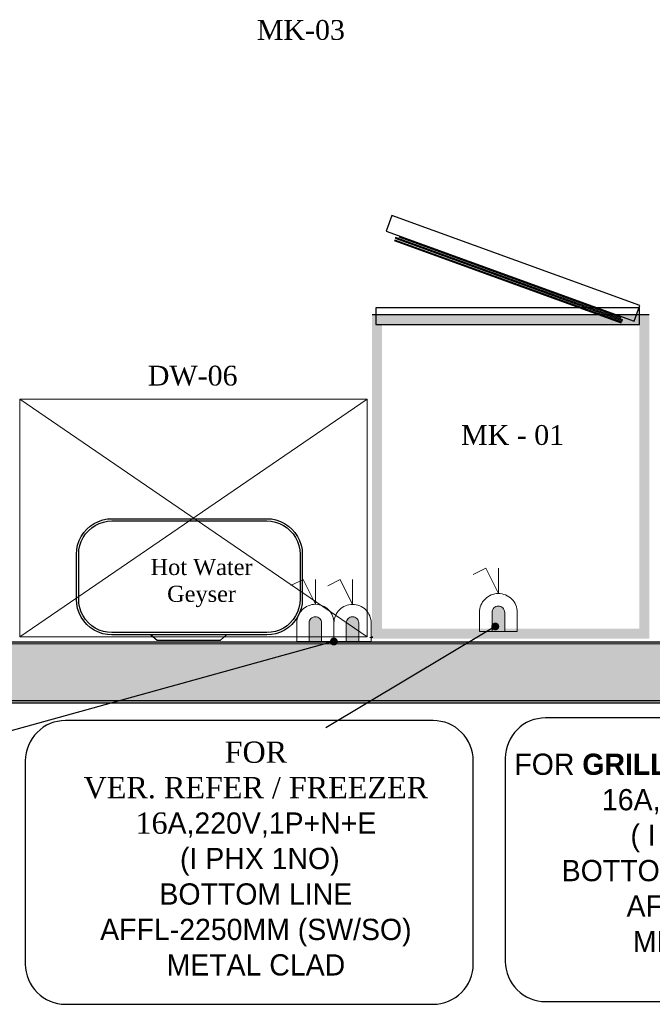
# Model space of a CAD drawing. Header units: millimetres. Extents: x 31882 to 271790, y -35693 to 24917.
# Tile 317 of 524: x 129141 to 130747, y 14239 to 16739. Entities that reach past the tile are written whole.
import ezdxf
from ezdxf import colors
from ezdxf.entities.mleader import LeaderData, LeaderLine
from ezdxf.math import Vec2, Vec3

# ---------------------------------------------------------------- set-up
doc = ezdxf.new("R2010")
doc.units = ezdxf.units.MM
doc.header["$MEASUREMENT"] = 0
doc.linetypes.add('( Dashed )', pattern=[0.75, 0.5, -0.25])
for name, color, linetype, lineweight in [('00 Structural', 2, 'Continuous', 25), ('A - TEXT', 7, 'Continuous', 13), ('A-WALL', 7, 'Continuous', 30), ('CKD Equipments', 252, 'Continuous', 0), ('CKD-Electrical Point', 7, 'Continuous', 25), ('CKD-Electrical Text', 7, 'Continuous', 25), ('CKD-HOOD', 1, '( Dashed )', 15), ('CKD-Text', 7, 'Continuous', 0), ('existing l2 - xref$0$A-GENM', 251, 'Continuous', 5)]:
    doc.layers.add(name, color=color, linetype=linetype, lineweight=lineweight)
doc.layers.add('Edges', color=7, linetype='Continuous')
doc.layers.add('FAINTEQUIP', color=253, linetype='Continuous')
doc.styles.add('CKD_Dimension Text', font='BOOKOS.TTF', dxfattribs={"height": 50})
doc.styles.add('I_NOTE', font='txt', dxfattribs={"height": 1.5})

# ---------------------------------------------------------------- blocks, each defined once
blk = doc.blocks.new('_Dot')
at = {"color": 0, "linetype": 'ByBlock', "lineweight": -2}
blk.add_line((-0.5, 0), (-1, 0), dxfattribs=at)
at = {"color": 0, "linetype": 'ByBlock', "const_width": 0.5}
blk.add_lwpolyline([(-0.25, 0, 1), (0.25, 0, 1)], format="xyb", close=True, dxfattribs=at)
blk = doc.blocks.new('boilerplan')
at = {"layer": 'Edges'}
for p, q in [((236.6, 323.6), (245.5, 331.4)), ((240.7, 319.5), (249, 326.8)), ((245.5, 331.4), (255.3, 337.9)), ((249, 326.8), (258.2, 332.9)), ((255.3, 337.9), (265.9, 343.2)), ((258.2, 332.9), (268.1, 337.8)), ((265.9, 343.2), (277.1, 347)), ((268.1, 337.8), (278.6, 341.4)), ((277.1, 347), (288.7, 349.3)), ((278.6, 341.4), (289.4, 343.5)), ((288.7, 349.3), (300.3, 350)), ((289.4, 343.5), (300.5, 344.2)), ((300.3, 350), (693.6, 350)), ((300.5, 344.2), (693.4, 344.2)), ((693.4, 344.2), (704.4, 343.5)), ((693.6, 350), (705.1, 349.3)), ((704.4, 343.5), (715.2, 341.4)), ((705.1, 349.3), (716.7, 347)), ((715.2, 341.4), (725.7, 337.8)), ((716.7, 347), (727.9, 343.2)), ((725.7, 337.8), (735.6, 332.9)), ((727.9, 343.2), (738.5, 337.9)), ((735.6, 332.9), (744.8, 326.8)), ((738.5, 337.9), (748.3, 331.4)), ((744.8, 326.8), (753.1, 319.5)), ((748.3, 331.4), (757.2, 323.6)), ((217, 294.3), (222.3, 304.9)), ((222.3, 304.9), (228.8, 314.7)), ((222.4, 292.1), (227.3, 302)), ((227.3, 302), (233.4, 311.2)), ((228.8, 314.7), (236.6, 323.6)), ((233.4, 311.2), (240.7, 319.5)), ((753.1, 319.5), (760.4, 311.2)), ((757.2, 323.6), (765, 314.7)), ((760.4, 311.2), (766.6, 302)), ((765, 314.7), (771.6, 304.9)), ((766.6, 302), (771.4, 292.1)), ((771.6, 304.9), (776.8, 294.3)), ((210.9, 271.5), (213.3, 283.1)), ((213.3, 283.1), (217, 294.3)), ((216.7, 270.8), (218.8, 281.6)), ((218.8, 281.6), (222.4, 292.1)), ((771.4, 292.1), (775, 281.6)), ((775, 281.6), (777.1, 270.8)), ((776.8, 294.3), (780.6, 283.1)), ((780.6, 283.1), (782.9, 271.5)), ((210.2, 259.9), (210.9, 271.5)), ((210.2, 145), (210.2, 259.9)), ((216, 259.8), (216.7, 270.8)), ((216, 145.2), (216, 259.8)), ((777.1, 270.8), (777.9, 259.8)), ((777.9, 259.8), (777.9, 145.2)), ((782.9, 271.5), (783.6, 259.9)), ((783.6, 259.9), (783.6, 145)), ((210.9, 133.4), (210.2, 145)), ((213.3, 121.9), (210.9, 133.4)), ((216.7, 134.2), (216, 145.2)), ((218.8, 123.4), (216.7, 134.2)), ((777.1, 134.2), (775, 123.4)), ((777.9, 145.2), (777.1, 134.2)), ((782.9, 133.4), (780.6, 121.9)), ((783.6, 145), (782.9, 133.4)), ((217, 110.7), (213.3, 121.9)), ((222.3, 100.1), (217, 110.7)), ((222.4, 112.9), (218.8, 123.4)), ((228.8, 90.3), (222.3, 100.1)), ((227.3, 103), (222.4, 112.9)), ((233.4, 93.8), (227.3, 103)), ((766.6, 103), (760.4, 93.8)), ((771.6, 100.1), (765, 90.3)), ((771.4, 112.9), (766.6, 103)), ((775, 123.4), (771.4, 112.9)), ((776.8, 110.7), (771.6, 100.1)), ((780.6, 121.9), (776.8, 110.7)), ((236.6, 81.4), (228.8, 90.3)), ((240.7, 85.5), (233.4, 93.8)), ((245.5, 73.6), (236.6, 81.4)), ((249, 78.2), (240.7, 85.5)), ((258.2, 72), (249, 78.2)), ((744.8, 78.2), (735.6, 72)), ((753.1, 85.5), (744.8, 78.2)), ((757.2, 81.4), (748.3, 73.6)), ((760.4, 93.8), (753.1, 85.5)), ((765, 90.3), (757.2, 81.4)), ((255.3, 67), (245.5, 73.6)), ((265.9, 61.8), (255.3, 67)), ((268.1, 67.2), (258.2, 72)), ((277.1, 58), (265.9, 61.8)), ((278.6, 63.6), (268.1, 67.2)), ((288.7, 55.7), (277.1, 58)), ((289.4, 61.4), (278.6, 63.6)), ((300.3, 55), (288.7, 55.7)), ((300.5, 60.7), (289.4, 61.4)), ((399.3, 55), (300.3, 55)), ((693.4, 60.7), (300.5, 60.7)), ((399.3, 55), (414.9, 41.1)), ((591.2, 55), (399.3, 55)), ((591.2, 55), (575.6, 41.1)), ((693.6, 55), (591.2, 55)), ((704.4, 61.4), (693.4, 60.7)), ((705.1, 55.7), (693.6, 55)), ((715.2, 63.6), (704.4, 61.4)), ((716.7, 58), (705.1, 55.7)), ((725.7, 67.2), (715.2, 63.6)), ((727.9, 61.8), (716.7, 58)), ((735.6, 72), (725.7, 67.2)), ((738.5, 67), (727.9, 61.8)), ((748.3, 73.6), (738.5, 67)), ((414.9, 41.1), (575.6, 41.1))]:
    blk.add_line(p, q, dxfattribs=at)
blk = doc.blocks.new('G$C6845078B')
blk.add_blockref('boilerplan', (-210.2, -41.1))
blk = doc.blocks.new('WQEREYTI')
at = {"layer": 'CKD-Electrical Point', "lineweight": 0}
blk.add_hatch(color=4, dxfattribs=at).paths.add_polyline_path([(5560326.964, 630080.869), (5560326.964, 630079.631), (5560328.821, 630079.631, 0.414214), (5560329.441, 630080.25, 0.414214), (5560328.821, 630080.869)])
at = {"layer": 'CKD-Electrical Point', "color": 4, "lineweight": 0}
for p, q in [((5560330.679, 630080.25), (5560333.156, 630080.25)), ((5560330.679, 630080.25), (5560333.156, 630079.012)), ((5560333.156, 630079.012), (5560332.536, 630077.774))]:
    blk.add_line(p, q, dxfattribs=at)
blk.add_lwpolyline([(5560326.964, 630078.393), (5560326.964, 630082.108), (5560328.821, 630082.108, -0.414214), (5560330.679, 630080.25), (5560330.679, 630080.25, -0.414214), (5560328.821, 630078.393), (5560326.964, 630078.393)], format="xyb", dxfattribs=at)
blk.add_lwpolyline([(5560326.964, 630079.631), (5560326.964, 630080.869), (5560328.821, 630080.869, -0.414214), (5560329.441, 630080.25, -0.414214), (5560328.821, 630079.631)], format="xyb", close=True, dxfattribs=at)
blk = doc.blocks.new('EQWRTYTREWERYTU')
at = {"layer": 'CKD-Electrical Point', "lineweight": 0}
blk.add_hatch(color=3, dxfattribs=at).paths.add_polyline_path([(5560326.378, 630073.103), (5560326.378, 630071.864), (5560328.236, 630071.864, 0.414214), (5560328.855, 630072.483, 0.414214), (5560328.236, 630073.103)])
at = {"layer": 'CKD-Electrical Point', "color": 3, "lineweight": 0}
for p, q in [((5560330.093, 630072.483), (5560332.57, 630072.483)), ((5560330.093, 630072.483), (5560332.57, 630071.245)), ((5560332.57, 630071.245), (5560331.951, 630070.007))]:
    blk.add_line(p, q, dxfattribs=at)
blk.add_lwpolyline([(5560326.378, 630070.626), (5560326.378, 630074.341), (5560328.236, 630074.341, -0.414214), (5560330.093, 630072.483), (5560330.093, 630072.483, -0.414214), (5560328.236, 630070.626), (5560326.378, 630070.626)], format="xyb", dxfattribs=at)
blk.add_lwpolyline([(5560326.378, 630071.864), (5560326.378, 630073.103), (5560328.236, 630073.103, -0.414214), (5560328.855, 630072.483, -0.414214), (5560328.236, 630071.864)], format="xyb", close=True, dxfattribs=at)

msp = doc.modelspace()

# ---------------------------------------------------------------- hatches: boundary and pattern name
at = {"ltscale": 0.25}
h = msp.add_hatch(color=206, dxfattribs=at)
h.dxf.hatch_style = 1
h.paths.add_polyline_path([(127131, 15159.4), (127131, 15009.4), (134425.1, 15009.4), (134425.1, 15159.4)])
h = msp.add_hatch(color=206, dxfattribs=at)
h.dxf.hatch_style = 1
h.paths.add_polyline_path([(127289.5, 15154.3), (127289.5, 15003.5), (134624.3, 15003.7), (134624.3, 15154.6)])
at = {"layer": 'FAINTEQUIP'}
h = msp.add_hatch(dxfattribs=at)
h.set_pattern_fill('INSUL', color=4, scale=1.005552, angle=180)
h.set_pattern_definition([(360, (-12415448.303, 886522.6925), (2e-14, 9.577884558), []), (360, (-12415448.303, 886525.885), (2e-14, 9.577884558), [3.192628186, -3.192628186]), (360, (-12415448.303, 886529.078), (2e-14, 9.577884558), [3.192628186, -3.192628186])])
h.paths.add_polyline_path([(130739.6, 15990), (130739.6, 15167.4), (130035.7, 15167.4), (130035.7, 15990)])
h.paths.add_polyline_path([(130714.5, 15964.8), (130714.5, 15192.6), (130060.9, 15192.6), (130060.9, 15964.8)], flags=16)

# ---------------------------------------------------------------- linework, layer by layer
at = {"layer": '00 Structural', "ltscale": 0.25}
for points in [[(127131, 15159.4), (134425.1, 15159.4), (134425.1, 15009.4), (127131, 15009.4)], [(127289.5, 15154.3), (134624.3, 15154.6), (134624.3, 15003.7), (127289.5, 15003.5)]]:
    msp.add_lwpolyline(points, close=True, dxfattribs=at)
at = {"layer": 'A-WALL', "linetype": 'Continuous'}
msp.add_line((130335.1, 15211.5), (130335.1, 15211.5), dxfattribs=at)
at = {"layer": 'CKD Equipments'}
msp.add_lwpolyline([(129141.5, 15171.8), (130023.8, 15171.8), (130023.8, 15775.2), (129141.5, 15775.2), (129141.5, 15171.8), (130023.8, 15775.2), (130023.8, 15171.8), (129141.5, 15775.2)], dxfattribs=at)
at = {"layer": 'CKD-Electrical Text', "color": 7, "linetype": 'Continuous'}
for points in [[(129155.6, 14857), (129155.6, 14340.8, 0.414214), (129257.8, 14238.6), (130190.6, 14238.6, 0.414214), (130292.7, 14340.8), (130292.7, 14857, 0.414214), (130190.6, 14959.1), (129257.8, 14959.1, 0.414214)], [(130374.1, 14863.8), (130374.1, 14347.6, 0.414214), (130476.3, 14245.4), (131409.1, 14245.4, 0.414214), (131511.2, 14347.6), (131511.2, 14863.8, 0.414214), (131409.1, 14965.9), (130476.3, 14965.9, 0.414214)]]:
    msp.add_lwpolyline(points, format="xyb", close=True, dxfattribs=at)
at = {"layer": 'CKD-HOOD', "ltscale": 0.25}
msp.add_line((134726.7, 15154.3), (127091, 15154.3), dxfattribs=at)
msp.add_lwpolyline([(127091, 15154.3), (134726.9, 15154.3), (134726.9, 15003.5), (127091, 15003.5)], close=True, dxfattribs=at)
at = {"layer": 'existing l2 - xref$0$A-GENM', "lineweight": 9}
for p, q in [((130034.1, 15170.2), (130030.1, 15170.2)), ((130034.1, 15169.4), (130034.1, 15170.2)), ((130034.9, 15169.4), (130034.1, 15169.4)), ((130036.2, 15170.2), (130034.9, 15170.2)), ((130034.9, 15170.2), (130034.9, 15169.4)), ((130036.2, 15172.3), (130036.2, 15170.2)), ((130037.2, 15172.3), (130037.2, 15170.2)), ((130037.2, 15170.2), (130037.2, 15169.4))]:
    msp.add_line(p, q, dxfattribs=at)
at = {"layer": 'FAINTEQUIP'}
for p, q in [((130035.7, 15990), (130739.6, 15990)), ((130060.9, 15964.8), (130714.5, 15964.8))]:
    msp.add_line(p, q, dxfattribs=at)
for points in [[(130715.4, 16013.5), (130086.4, 16241.8), (130071.9, 16201.8), (130700.9, 15973.5)], [(130714.5, 16007.3), (130045.4, 16007.3), (130045.4, 15964.8), (130714.5, 15964.8)]]:
    msp.add_lwpolyline(points, close=True, dxfattribs=at)
for points in [[(130668.9, 15968.3), (130093.1, 16177.3)], [(130669.6, 15970.4), (130093.9, 16179.4)], [(130094.7, 16183.8), (130671.9, 15974.3)], [(130672.6, 15976.4), (130095.4, 16185.9)], [(130103.7, 16187.5), (130667.4, 15982.9)]]:
    msp.add_lwpolyline(points, dxfattribs=at)

# ---------------------------------------------------------------- block references
at = {"layer": 'CKD Equipments', "ltscale": 10}
msp.add_blockref('G$C6845078B', (129285.4, 15162.9), dxfattribs=at)
at = {"layer": 'CKD-Electrical Point', "color": 2, "lineweight": 50}
for name, p, xscale, yscale, zscale, rotation in [('WQEREYTI', (-16158737.9, -143732679), -25.85241221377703, 25.85241221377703, 25.85241221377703, 269.9999999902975), ('EQWRTYTREWERYTU', (-16225088, -141176898.2), -25.4, 25.4, 25.4, 269.8575281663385), ('EQWRTYTREWERYTU', (-16224993.7, -141176898.4), -25.4, 25.4, 25.4, 269.8575281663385)]:
    msp.add_blockref(name, p, dxfattribs=dict(at, xscale=xscale, yscale=yscale, zscale=zscale, rotation=rotation))

# ---------------------------------------------------------------- texts
at = {"layer": 'A - TEXT', "ltscale": 0.25, "attachment_point": 1, "style": 'CKD_Dimension Text'}
for s, insert, char_height, width in [('\\pxqc;MK-03', (129633.6, 16738), 50.278, 443.135), ('DW-06', (129466.7, 15860.2), 50.28, 662.404)]:
    msp.add_mtext(s, dxfattribs=dict(at, insert=insert, char_height=char_height, width=width))
at = {"layer": 'A - TEXT', "insert": (130392.6, 15709.4), "char_height": 50.28, "width": 496.006, "attachment_point": 2, "style": 'CKD_Dimension Text'}
msp.add_mtext('MK - 01', dxfattribs=at)
at = {"layer": 'CKD-Electrical Text', "color": 4, "linetype": 'Continuous', "char_height": 54, "attachment_point": 5, "style": 'CKD_Dimension Text'}
for s, insert, width in [('{\\C7;FOR  \\PVER. REFER / FREEZER\\P16\\fCentury Gothic|b0|i0|c238|p34;A,220V,1P+N+E\\P (I PHX 1NO)\\fCentury Gothic|b0|i0|c0|p34; \\PBOTTOM LINE \\PAFFL-2250MM \\fCentury Gothic|b0|i0|c238|p34;(SW/SO)\\PMETAL CLAD} ', (129740.9, 14608.4), 1088.225), ('{\\fCentury Gothic|b0|i0|c238|p34;\\C7;  FOR \\fCentury Gothic|b1|i0|c0|p34;GRILLER & SALAMANDER\\P\\A1;\\fCentury Gothic|b0|i0|c0|p34;16\\H1.00002x;A\\fCentury Gothic|b0|i0|c238|p34;,220V,1P+N+E \\P ( I PH X \\fCentury Gothic|b0|i0|c0|p34;3\\fCentury Gothic|b0|i0|c238|p34; NO )\\P \\fCentury Gothic|b0|i0|c0|p34;BOTTOM LINE 1200 MM- \\PAFFL\\fCentury Gothic|b0|i0|c238|p34; (SW/SO)\\PMETAL CLAD}', (130924.5, 14622.8), 1288.645)]:
    msp.add_mtext(s, dxfattribs=dict(at, insert=insert, width=width))
at = {"layer": 'CKD-Text', "ltscale": 4, "insert": (129084.8, 15369.6), "char_height": 40.9, "width": 1036.576, "attachment_point": 1, "style": 'CKD_Dimension Text'}
msp.add_mtext('\\pxqc;Hot Water \\PGeyser', dxfattribs=at)

# ---------------------------------------------------------------- leaders
at = {"ltscale": 0.25}
ml = msp.add_multileader_mtext('Standard', dxfattribs=at)
ml.set_content(' ', color=4, style='I_NOTE')
ml.set_leader_properties(color=256)
ml.set_arrow_properties(name='DOT')
ml.build(insert=Vec2(0, 0))
ml.multileader.update_dxf_attribs({"has_dogleg": 0, "text_right_attachment_type": 3, "dogleg_length": 3, "arrow_head_size": 20})
ctx = ml.context
ctx.base_point, ctx.char_height, ctx.arrow_head_size, ctx.landing_gap_size, ctx.plane_origin = Vec3(129916.3, 14940.5), 1.5, 20, 1, Vec3(130348.6, 15198)
ctx.right_attachment, ctx.text_align_type = 3, 2
notes = []
notes.append((ctx, [(0, (1, 1, 0), (129921.3, 14940.8), (-1, 0), 3, [(0, [(130348.6, 15198)], 0, [])])]))
ctx.mtext.insert, ctx.mtext.alignment, ctx.mtext.flow_direction = Vec3(129917.3, 14941.4), 3, 5
ml = msp.add_multileader_mtext('Standard', dxfattribs=at)
ml.set_content(' ', color=4, style='I_NOTE')
ml.set_leader_properties(color=256)
ml.set_arrow_properties(name='DOT')
ml.build(insert=Vec2(0, 0))
ml.multileader.update_dxf_attribs({"has_dogleg": 0, "text_right_attachment_type": 3, "dogleg_length": 3, "arrow_head_size": 20})
ctx = ml.context
ctx.base_point, ctx.char_height, ctx.arrow_head_size, ctx.landing_gap_size, ctx.plane_origin = Vec3(129114.2, 14932.2), 1.5, 20, 1, Vec3(129467.5, 13917.6)
ctx.right_attachment, ctx.text_align_type = 3, 2
notes.append((ctx, [(0, (1, 1, 0), (129119.2, 14932.5), (-1, 0), 3, [(0, [(129939, 15159.9)], 0, [])])]))
ctx.mtext.insert, ctx.mtext.alignment, ctx.mtext.flow_direction = Vec3(129115.2, 14933.1), 3, 5
for ctx, leaders in notes:
    for number, flags, end, landing, length, lines in leaders:
        leader = LeaderData()
        leader.index, (leader.has_last_leader_line, leader.has_dogleg_vector, leader.attachment_direction) = number, flags
        leader.last_leader_point, leader.dogleg_vector, leader.dogleg_length = Vec3(end), Vec3(landing), length
        for number, points, colour, breaks in lines:
            line = LeaderLine()
            line.index, line.vertices, line.color, line.breaks = number, Vec3.list(points), colors.encode_raw_color(colour), breaks
            leader.lines.append(line)
        ctx.leaders.append(leader)

doc.saveas('drawing.dxf')
